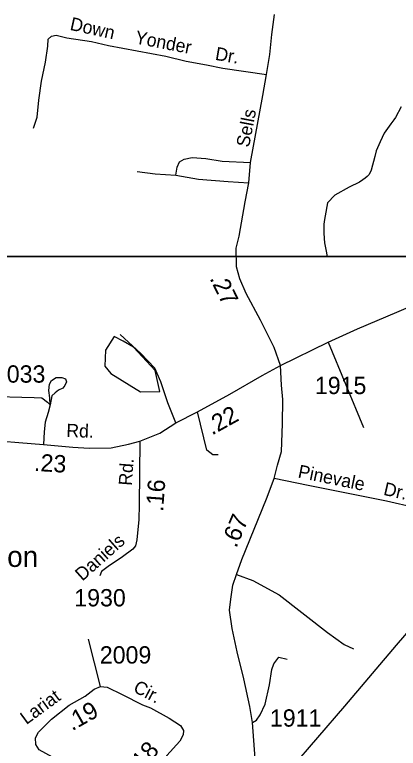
# Model space of a CAD drawing. Extents: x 1473865 to 1648260, y 639067 to 773536.
# Drawn here: x 1558482 to 1561252, y 718566 to 723861 of the extents above; entities that cross this region are included whole.
import ezdxf

# ---------------------------------------------------------------- set-up
doc = ezdxf.new("R2010")
doc.units = 0
for name, color, linetype in [('Exist Cultural Church Label', 7, 'Continuous'), ('Exist Hydrographic Misc Water Feature', 7, 'Continuous'), ('Exist Hydrographic Pond Under 1500 Sq Ft', 7, 'Continuous'), ('Exist Road Non-System Type 51', 7, 'Continuous'), ('Exist Road Non-System Type 51 Label', 7, 'Continuous'), ('Exist Road Secondary Mileage Hundredths English Label', 7, 'Continuous'), ('Exist Road Secondary Type 51 Attributed', 7, 'Continuous'), ('Exist Road Secondary Type 51 Label', 7, 'Continuous'), ('Exist Road Secondary Type 51 Number Label', 7, 'Continuous'), ('Exist Utilities Electrical Transmission Line', 7, 'Continuous'), ('Map Preparation Inset Cut Line', 7, 'Continuous')]:
    doc.layers.add(name, color=color, linetype=linetype)

msp = doc.modelspace()

# ---------------------------------------------------------------- linework, layer by layer
at = {"layer": 'Exist Hydrographic Misc Water Feature'}
msp.add_lwpolyline([(1561272.9, 723195), (1561231.2, 723119.5), (1561219, 723101.7), (1561198.3, 723072.6), (1561150.7, 723005.4), (1561121.2, 722942), (1561092, 722878.6), (1561081.1, 722837), (1561054.8, 722739), (1561040.3, 722707.3), (1561025.8, 722692), (1561011.6, 722680), (1560995.4, 722668), (1560971.1, 722652.9), (1560898.1, 722615), (1560793.9, 722557.2), (1560739.7, 722501.7), (1560723.7, 722410.1), (1560719, 722381.5), (1560714.3, 722349.5), (1560712.9, 722285.6), (1560716, 722246.1), (1560719.5, 722214), (1560733.8, 722142.4), (1560737.1, 722110.3)], dxfattribs=at)
at = {"layer": 'Exist Hydrographic Pond Under 1500 Sq Ft'}
msp.add_lwpolyline([(1559139, 721438.9), (1559133, 721325.1), (1559175.4, 721271.2), (1559390.6, 721139.1), (1559529.1, 721140.7), (1559496.1, 721293.8), (1559340.1, 721461.1), (1559265, 721505.3), (1559199.8, 721538.8), (1559139, 721438.9)], dxfattribs=at)
at = {"layer": 'Exist Road Non-System Type 51'}
msp.add_line((1559102.8, 719011.3), (1559014, 719354.8), dxfattribs=at)
for points in [[(1558618, 723040.9), (1558644.7, 723120.6), (1558657.6, 723244.6), (1558676.5, 723380.5), (1558705.5, 723518.4), (1558722.5, 723632.3), (1558724.7, 723684.3), (1558747, 723706.1), (1558780.9, 723712), (1558858.9, 723693.4), (1559036.9, 723666), (1559158.6, 723639.1), (1559574.4, 723560.1), (1559720.2, 723525.1), (1559866.1, 723499.9), (1559984.1, 723475.1), (1560301.1, 723428.5)], [(1559646.3, 722701.4), (1559654.8, 722759.2), (1559671.1, 722799.1), (1559705.3, 722818.9), (1559763.3, 722830.5), (1559861.3, 722823.9), (1559979.3, 722802.9), (1560184.2, 722794.5)], [(1559366.3, 722729.5), (1559496.4, 722712.4), (1559646.3, 722701.4)], [(1559646.3, 722701.4), (1559810.2, 722674.1), (1560022.3, 722656.6), (1560172.8, 722647.7)], [(1559646.6, 720913.9), (1559588.8, 721059.4), (1559537.8, 721209.9), (1559493.3, 721310.4), (1559392.2, 721416.4), (1559243.8, 721551.8)], [(1560745.2, 721497.7), (1561000.9, 720881.7)], [(1558739.3, 721045.2), (1558736.1, 721095.8), (1558729.6, 721148), (1558732.8, 721193.6), (1558749.1, 721221.4), (1558781.7, 721241), (1558822.5, 721241), (1558850.2, 721232.8), (1558856.7, 721210), (1558843.7, 721183.9), (1558829, 721164.3), (1558799.7, 721149.6), (1558773.6, 721131.6), (1558750.8, 721110.4), (1558739.3, 721045.2)], [(1558223.1, 721113.2), (1558354.6, 721105.5), (1558533.9, 721100.6), (1558623.6, 721097.4), (1558677.4, 721095.8), (1558718.2, 721064.8), (1558739.3, 721045.2)], [(1558739.3, 721045.2), (1558723, 720989.7), (1558703.5, 720919.6), (1558695.3, 720851), (1558689.8, 720757.7)], [(1559950.3, 720684.7), (1559912.2, 720684.8), (1559870.5, 720717.3), (1559802.4, 720993.4)], [(1561440.2, 720281.7), (1561376.4, 720301.8), (1561166.4, 720349.5), (1560601.8, 720463.5), (1560354.5, 720513.5)], [(1560084.4, 719821.4), (1560201.7, 719778.1), (1560392.5, 719673.7), (1560741.2, 719402.2), (1560860.5, 719315.7), (1560929, 719282.9)], [(1560198.7, 718752.3), (1560226.8, 718768.1), (1560255.1, 718808), (1560289.7, 718885.7), (1560320.7, 719023.5), (1560337.5, 719135.5), (1560353.7, 719175.3), (1560390.1, 719223), (1560450.1, 719208.6)]]:
    msp.add_lwpolyline(points, dxfattribs=at)
at = {"layer": 'Exist Road Secondary Type 51 Attributed'}
for points in [[(1560401.9, 721329.1), (1560354.3, 721459.5), (1560297.1, 721574.1), (1560255.7, 721656.8), (1560152.6, 721848.3), (1560106.9, 721955.1), (1560084, 722041.7), (1560080.2, 722175.2), (1560103, 722262.9), (1560145.6, 722510), (1560172.8, 722647.7), (1560184.2, 722794.5), (1560274.8, 723277.7), (1560301.1, 723428.5), (1560323.9, 723573.4), (1560339.2, 723718.4), (1560358.5, 723862.2)], [(1560401.9, 721329.1), (1560745.2, 721497.7), (1560958.1, 721593.1), (1561241, 721714), (1561420.5, 721789.5), (1561563.6, 721824.5), (1561716.1, 721834.1), (1561813.8, 721835.4), (1562009.8, 721831.4), (1562183.9, 721823.7), (1562405.8, 721813.4), (1562685.9, 721808.7), (1563083.8, 721811.5), (1563236.2, 721809)], [(1559386, 720783.5), (1559529, 720840.8), (1559646.6, 720913.9), (1559802.4, 720993.4), (1560036.4, 721122.6), (1560269.6, 721256.3), (1560401.9, 721329.1)], [(1560288.3, 717851.4), (1560244.2, 718253.4), (1560219.2, 718491.2), (1560198.7, 718752.3), (1560179.6, 718866.5), (1560136.8, 719066.9), (1560088.3, 719261.2), (1560051.5, 719429.6), (1560032.4, 719563.6), (1560042.7, 719641.3), (1560057.4, 719743.3), (1560084.4, 719821.4), (1560122.5, 719929.5), (1560300.4, 720367.2), (1560354.5, 720513.5), (1560379.9, 720608.9), (1560408.8, 720707.9), (1560416, 720907.8), (1560417.8, 721084.2), (1560408.7, 721187.1), (1560401.9, 721329.1)], [(1558214.2, 720796.2), (1558689.8, 720757.7), (1558902.9, 720739), (1559020.1, 720731.6), (1559178.2, 720734), (1559303.4, 720761.2), (1559386, 720783.5)], [(1559386, 720783.5), (1559381.3, 720322.6), (1559378.4, 720218.2), (1559364.1, 720071.2), (1559354.1, 720027.2), (1559336.1, 720003.2), (1559260.1, 719947.1), (1559156.1, 719877.1), (1559110.1, 719841.1), (1559096.1, 719811)], [(1558635.9, 718594.5), (1558632, 718640.9), (1558655.2, 718683.4), (1558747.9, 718776.1), (1558875.3, 718876.6), (1558991.1, 718942.3), (1559056.7, 718992.5), (1559102.8, 719011.3), (1559149.4, 719008), (1559257.5, 718953.9), (1559404.2, 718880.4)], [(1559404.2, 718880.4), (1559462.1, 718857.3), (1559597.3, 718783.8), (1559678.3, 718729.7), (1559701.5, 718695), (1559697.6, 718664), (1559674.5, 718617.7), (1559581.8, 718513.3), (1559489.1, 718389.7), (1559439, 718285.4), (1559411.9, 718192.6)], [(1559411.9, 718192.6), (1559118.5, 718327.9), (1558755.6, 718501.8), (1558659.1, 718555.9), (1558635.9, 718594.5)]]:
    msp.add_lwpolyline(points, dxfattribs=at)
at = {"layer": 'Exist Utilities Electrical Transmission Line'}
msp.add_lwpolyline([(1561584.6, 719713.9), (1561236.3, 719310.2), (1560863, 718871.1), (1560473.3, 718416.6)], dxfattribs=at)
at = {"layer": 'Map Preparation Inset Cut Line'}
for points in [[(1569802.7, 722115.9), (1550195.5, 722115.9), (1550195.5, 737846.4), (1569802.7, 737846.4), (1569802.7, 722115.9)], [(1530807.2, 678673.7), (1530807.2, 722115.9), (1605695.7, 722115.9), (1605695.7, 695030), (1593323.3, 695030), (1593323.3, 678673.7), (1530807.2, 678673.7)]]:
    msp.add_lwpolyline(points, dxfattribs=at)

# ---------------------------------------------------------------- texts
at = {"layer": 'Exist Cultural Church Label'}
msp.add_text('Franklin Mission', height=150, dxfattribs=at).set_placement((1557202.5, 719875.1))
at = {"layer": 'Exist Road Non-System Type 51 Label'}
for s, rotation, p in [('Down', 347.551, (1558876, 723751.9)), ('Yonder', 349.2367, (1559346.1, 723653.6)), ('Dr.', 350.2054, (1559925.1, 723535.3)), ('Pinevale', 348.4716, (1560522, 720521)), ('Dr.', 347.2076, (1561139.3, 720395.9))]:
    msp.add_text(s, height=95, rotation=rotation, dxfattribs=at).set_placement(p)
at = {"layer": 'Exist Road Secondary Mileage Hundredths English Label'}
for s, rotation, p in [('.27', 296.2507, (1559887.3, 721957.8)), ('.22', 29.1012, (1559906.7, 720822.9)), ('.23', 356.7055, (1558619.5, 720568.1)), ('.16', 85.755, (1559553.2, 720271.1)), ('.67', 66.9402, (1560081.8, 720006.6)), ('.19', 29.5599, (1558896.9, 718688.5)), ('.18', 48.3907, (1559377.7, 718372.8))]:
    msp.add_text(s, height=125, rotation=rotation, dxfattribs=at).set_placement(p)
at = {"layer": 'Exist Road Secondary Type 51 Label'}
for s, rotation, p in [('Sells', 79.1647, (1560174.3, 722899.2)), ('Rd.', 357.9929, (1558853.8, 720813.5)), ('Rd.', 85.7549, (1559327.2, 720459.2)), ('Daniels', 41.7594, (1558970.6, 719768.6)), ('Cir.', 332.301, (1559331.3, 718978.3)), ('Lariat', 36.1442, (1558566.3, 718733.4))]:
    msp.add_text(s, height=95, rotation=rotation, dxfattribs=at).set_placement(p)
at = {"layer": 'Exist Road Secondary Type 51 Number Label'}
for s, p in [('2033', (1558332.1, 721204.9)), ('1915', (1560649.3, 721122.3)), ('1930', (1558912.4, 719590.1)), ('2009', (1559096.7, 719177.7)), ('1911', (1560324.7, 718722.3))]:
    msp.add_text(s, height=125, dxfattribs=at).set_placement(p)

doc.saveas('drawing.dxf')
